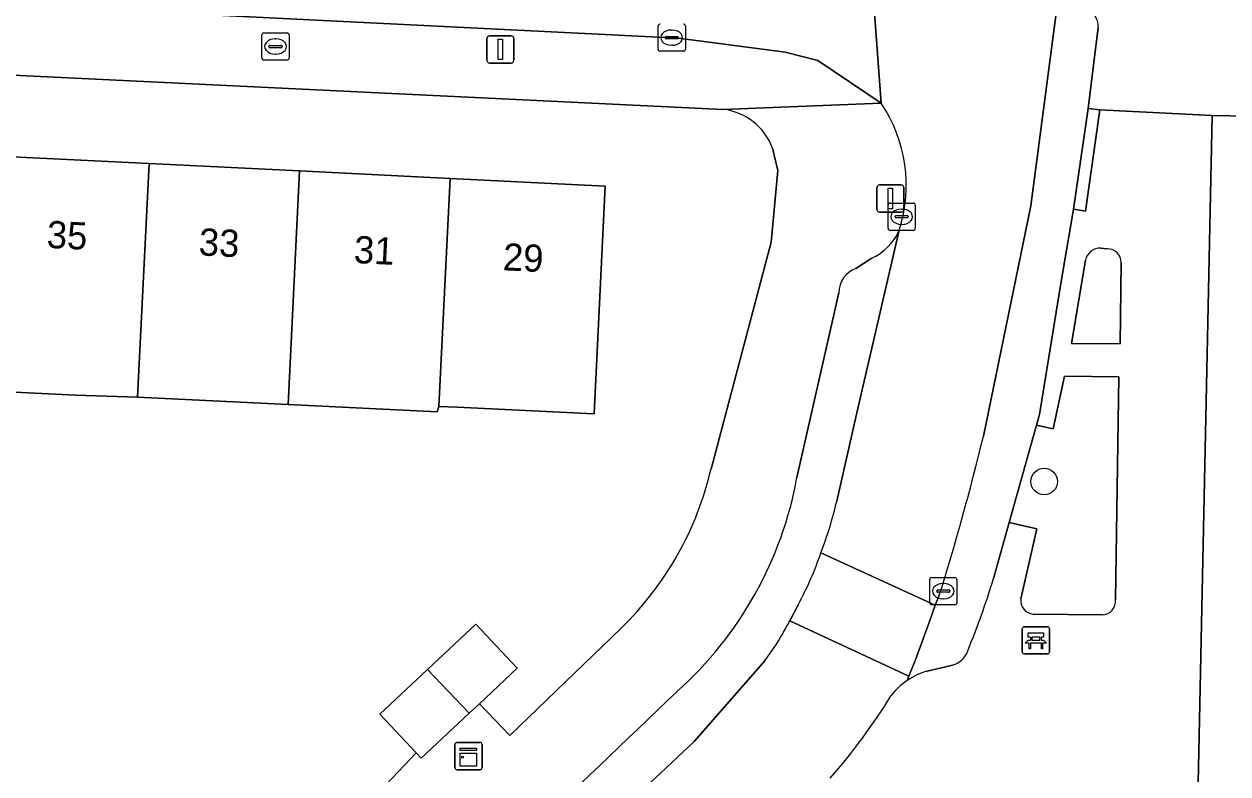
# Model space of a CAD drawing. Extents: x 163008 to 163854, y 382777 to 383982.
# Drawn here: x 163435.15 to 163479.41, y 383817.89 to 383845.47 of the extents above; entities that cross this region are included whole.
import ezdxf

# ---------------------------------------------------------------- set-up
doc = ezdxf.new("R2010")
doc.units = 0
for name, color, linetype in [('IMGEO_Bank', 7, 'Continuous'), ('IMGEO_Boom', 7, 'Continuous'), ('IMGEO_Brandkraan', 7, 'Continuous'), ('IMGEO_Erf', 7, 'Continuous'), ('IMGEO_Groenvoorziening', 7, 'Continuous'), ('IMGEO_Kast', 7, 'Continuous'), ('IMGEO_Kolk', 7, 'Continuous'), ('IMGEO_Lichtmast', 7, 'Continuous'), ('IMGEO_Pand', 7, 'Continuous'), ('IMGEO_Pand_nummerreeks', 7, 'Continuous'), ('IMGEO_Parkeervlak_open', 7, 'Continuous'), ('IMGEO_Rijbaan_lokaal_open', 7, 'Continuous'), ('IMGEO_Voetpad_open', 7, 'Continuous')]:
    doc.layers.add(name, color=color, linetype=linetype)

msp = doc.modelspace()

# ---------------------------------------------------------------- linework, layer by layer
at = {"layer": 'IMGEO_Bank'}
for p, q in [((163471.848, 383822.376), (163471.848, 383823.217)), ((163471.848, 383823.217), (163471.848, 383822.376)), ((163471.923, 383823.301), (163472.764, 383823.301)), ((163472.764, 383823.301), (163471.923, 383823.301)), ((163472.848, 383823.226), (163472.848, 383822.385)), ((163472.848, 383822.385), (163472.848, 383823.226)), ((163472.545, 383822.699), (163472.152, 383822.699)), ((163472.157, 383822.807), (163472.157, 383822.913)), ((163472.201, 383822.913), (163472.201, 383822.807)), ((163472.489, 383822.919), (163472.207, 383822.919)), ((163472.207, 383822.801), (163472.489, 383822.801)), ((163472.495, 383822.807), (163472.495, 383822.913)), ((163472.539, 383822.913), (163472.539, 383822.807)), ((163472.773, 383822.301), (163471.932, 383822.301)), ((163471.932, 383822.301), (163472.773, 383822.301))]:
    msp.add_line(p, q, dxfattribs=at)
for points in [[(163472.151, 383822.919), (163472.065, 383822.919), (163472.065, 383823.08), (163472.628, 383823.08), (163472.628, 383822.919), (163472.545, 383822.919)], [(163472.095, 383822.699), (163471.953, 383822.699), (163472.065, 383822.801), (163472.151, 383822.801)], [(163472.145, 383822.692), (163472.145, 383822.485), (163472.102, 383822.485), (163472.102, 383822.692)], [(163472.545, 383822.801), (163472.628, 383822.801), (163472.74, 383822.699), (163472.601, 383822.699)], [(163472.595, 383822.692), (163472.595, 383822.485), (163472.551, 383822.485), (163472.551, 383822.692)]]:
    msp.add_lwpolyline(points, dxfattribs=at)
for centre, radius, start, end in [((163471.926, 383823.223), 0.0779, 92.4484, 184.2845), ((163471.926, 383823.223), 0.0779, 92.4484, 184.2845), ((163472.77, 383823.223), 0.0779, 2.4484, 94.2845), ((163472.77, 383823.223), 0.0779, 2.4484, 94.2845), ((163472.095, 383822.692), 0.00671, 2.8957, 87.1043), ((163472.152, 383822.692), 0.00671, 92.8957, 177.1043), ((163472.15, 383822.912), 0.00671, 2.8957, 87.1043), ((163472.15, 383822.808), 0.00671, 272.8957, 357.1043), ((163472.207, 383822.912), 0.00671, 92.8957, 177.1043), ((163472.207, 383822.808), 0.00671, 182.8957, 267.1043), ((163472.489, 383822.912), 0.00671, 2.8957, 87.1043), ((163472.489, 383822.808), 0.00671, 272.8957, 357.1043), ((163472.546, 383822.912), 0.00671, 92.8957, 177.1043), ((163472.546, 383822.808), 0.00671, 182.8957, 267.1043), ((163472.544, 383822.692), 0.00671, 2.8957, 87.1043), ((163472.601, 383822.692), 0.00671, 92.8957, 177.1043), ((163471.926, 383822.379), 0.0779, 182.4484, 274.2845), ((163471.926, 383822.379), 0.0779, 182.4484, 274.2845), ((163472.77, 383822.379), 0.0779, 272.4484, 4.2845), ((163472.77, 383822.379), 0.0779, 272.4484, 4.2845)]:
    msp.add_arc(centre, radius, start, end, dxfattribs=at)
at = {"layer": 'IMGEO_Boom'}
msp.add_circle((163472.652, 383828.639), 0.489, dxfattribs=at)
at = {"layer": 'IMGEO_Brandkraan'}
for p, q in [((163443.972, 383845.141), (163444.824, 383845.141)), ((163443.897, 383844.215), (163443.897, 383845.067)), ((163444.199, 383844.684), (163444.597, 383844.684)), ((163444.385, 383844.921), (163444.41, 383844.921)), ((163444.898, 383845.067), (163444.898, 383844.215)), ((163444.156, 383844.635), (163444.156, 383844.647)), ((163444.594, 383844.598), (163444.196, 383844.598)), ((163444.408, 383844.361), (163444.383, 383844.361)), ((163444.64, 383844.647), (163444.64, 383844.635)), ((163444.824, 383844.141), (163443.972, 383844.141))]:
    msp.add_line(p, q, dxfattribs=at)
for points in [[(163443.972, 383845.141), (163444.824, 383845.141)], [(163443.897, 383844.215), (163443.897, 383845.067)], [(163444.898, 383845.067), (163444.898, 383844.215)], [(163444.824, 383844.141), (163443.972, 383844.141)]]:
    msp.add_lwpolyline(points, dxfattribs=at)
for centre, radius, start, end in [((163443.974, 383845.065), 0.0765, 91.552, 178.448), ((163443.974, 383845.065), 0.0765, 91.552, 178.448), ((163444.822, 383845.065), 0.0765, 1.552, 88.448), ((163444.822, 383845.065), 0.0765, 1.552, 88.448), ((163444.196, 383844.644), 0.0403, 85.8775, 175.7526), ((163444.601, 383844.646), 0.0386, 1.7309, 96.639), ((163444.193, 383844.634), 0.0366, 178.938, 274.7102), ((163444.597, 383844.641), 0.043, 264.8664, 352.4533), ((163443.974, 383844.217), 0.0765, 181.552, 268.448), ((163443.974, 383844.217), 0.0765, 181.552, 268.448), ((163444.822, 383844.217), 0.0765, 271.552, 358.448), ((163444.822, 383844.217), 0.0765, 271.552, 358.448)]:
    msp.add_arc(centre, radius, start, end, dxfattribs=at)
for centre, major_axis, ratio, start_param, end_param in [((163444.384, 383844.641), (-0.387, 0.002), 0.722429, 4.712389, 7.853982), ((163444.409, 383844.641), (-0.39, 0.002), 0.717154, 1.570796, 4.712389)]:
    msp.add_ellipse(centre, major_axis=major_axis, ratio=ratio, start_param=start_param, end_param=end_param, dxfattribs=at)
at = {"layer": 'IMGEO_Erf'}
for points in [[(163460.84, 383842.329), (163420.54, 383844.279)], [(163500, 383841.714), (163478.824, 383842.105), (163478.288, 383816.38), (163478.476, 383815.371), (163478.702, 383814.155), (163481.258, 383809.858)], [(163460.419, 383829.144), (163461.158, 383831.927), (163462.621, 383837.44), (163462.867, 383840.078), (163462.667, 383840.908)], [(163434.815, 383804.463), (163438.085, 383807.525), (163436.562, 383809.15), (163438.31, 383810.789), (163440.075, 383812.443), (163441.53, 383810.89), (163442.208, 383811.572), (163442.16, 383811.619), (163442.255, 383811.705), (163440.314, 383813.852), (163444.489, 383817.297), (163445.252, 383814.436), (163445.408, 383814.578), (163447.367, 383816.335), (163449.563, 383818.667), (163448.234, 383820.085), (163449.981, 383821.722), (163451.763, 383823.392)], [(163451.763, 383823.392), (163453.283, 383821.771), (163451.891, 383820.466), (163453.005, 383819.302), (163457.09, 383823.233)]]:
    msp.add_lwpolyline(points, dxfattribs=at)
msp.add_lwpolyline([(163444.861, 383831.471), (163439.329, 383831.742), (163437.062, 383831.816), (163433.795, 383831.975), (163428.264, 383832.245), (163428.104, 383829.006), (163425.854, 383829.116), (163426.012, 383832.355), (163422.581, 383832.522), (163422.738, 383836.165), (163422.983, 383841.158), (163428.689, 383840.878), (163434.22, 383840.606), (163439.752, 383840.334), (163445.283, 383840.063), (163450.814, 383839.791), (163456.519, 383839.511), (163456.108, 383831.125), (163451.08, 383831.373), (163450.402, 383831.406), (163450.335, 383831.202)], close=True, dxfattribs=at)
for centre, radius, start, end in [((163460.6, 383840.135), 2.207, 20.4994, 83.7507), ((163448.701, 383831.85), 12.026, 314.2295, 346.9952)]:
    msp.add_arc(centre, radius, start, end, dxfattribs=at)
at = {"layer": 'IMGEO_Groenvoorziening'}
for points in [[(163474.982, 383837.203), (163474.737, 383837.222)], [(163474.173, 383836.785), (163473.657, 383833.722), (163475.442, 383833.7), (163475.479, 383836.695)], [(163475.275, 383824.293), (163475.394, 383832.49), (163473.398, 383832.515), (163472.987, 383830.573), (163472.371, 383830.714)], [(163472.371, 383830.714), (163471.37, 383827.133), (163472.383, 383826.899), (163471.798, 383824.324)], [(163472.247, 383823.765), (163474.789, 383823.742)]]:
    msp.add_lwpolyline(points, dxfattribs=at)
for centre, radius, start, end in [((163474.709, 383836.675), 0.548, 87.1156, 168.423), ((163474.977, 383836.701), 0.502, 359.3153, 89.4305), ((163472.285, 383824.255), 0.492, 171.9661, 265.5781), ((163474.785, 383824.235), 0.493, 270.4107, 6.7626)]:
    msp.add_arc(centre, radius, start, end, dxfattribs=at)
at = {"layer": 'IMGEO_Kast'}
for p, q in [((163451.065, 383819.04), (163451.906, 383819.04)), ((163451.906, 383819.04), (163451.065, 383819.04)), ((163450.99, 383818.115), (163450.99, 383818.956)), ((163450.99, 383818.956), (163450.99, 383818.115)), ((163451.99, 383818.965), (163451.99, 383818.124)), ((163451.99, 383818.124), (163451.99, 383818.965)), ((163451.915, 383818.04), (163451.074, 383818.04)), ((163451.074, 383818.04), (163451.915, 383818.04))]:
    msp.add_line(p, q, dxfattribs=at)
for points in [[(163451.185, 383818.83), (163451.785, 383818.83), (163451.785, 383818.745), (163451.185, 383818.745), (163451.185, 383818.83)], [(163451.185, 383818.655), (163451.785, 383818.655), (163451.785, 383818.166), (163451.185, 383818.166), (163451.185, 383818.655)]]:
    msp.add_lwpolyline(points, dxfattribs=at)
msp.add_circle((163451.269, 383818.504), 0.0377, dxfattribs=at)
for centre, start, end in [((163451.068, 383818.962), 92.4484, 184.2845), ((163451.068, 383818.962), 92.4484, 184.2845), ((163451.912, 383818.962), 2.4484, 94.2845), ((163451.912, 383818.962), 2.4484, 94.2845), ((163451.068, 383818.118), 182.4484, 274.2845), ((163451.068, 383818.118), 182.4484, 274.2845), ((163451.912, 383818.118), 272.4484, 4.2845), ((163451.912, 383818.118), 272.4484, 4.2845)]:
    msp.add_arc(centre, 0.0779, start, end, dxfattribs=at)
at = {"layer": 'IMGEO_Kolk'}
for p, q in [((163458.462, 383844.541), (163458.462, 383845.393)), ((163458.95, 383845.247), (163458.975, 383845.247)), ((163459.463, 383845.393), (163459.463, 383844.541)), ((163458.721, 383844.961), (163458.721, 383844.973)), ((163459.159, 383844.924), (163458.761, 383844.924)), ((163458.764, 383845.01), (163459.162, 383845.01)), ((163458.973, 383844.687), (163458.948, 383844.687)), ((163459.205, 383844.973), (163459.205, 383844.961)), ((163459.389, 383844.467), (163458.537, 383844.467)), ((163466.915, 383837.954), (163466.915, 383838.806)), ((163466.99, 383838.88), (163467.842, 383838.88)), ((163467.403, 383838.66), (163467.428, 383838.66)), ((163467.916, 383838.806), (163467.916, 383837.954)), ((163467.174, 383838.374), (163467.174, 383838.386)), ((163467.612, 383838.337), (163467.214, 383838.337)), ((163467.217, 383838.423), (163467.615, 383838.423)), ((163467.426, 383838.1), (163467.401, 383838.1)), ((163467.658, 383838.386), (163467.658, 383838.374)), ((163467.842, 383837.88), (163466.99, 383837.88)), ((163468.445, 383824.183), (163468.445, 383825.035)), ((163468.52, 383825.109), (163469.372, 383825.109)), ((163468.933, 383824.889), (163468.958, 383824.889)), ((163469.446, 383825.035), (163469.446, 383824.183)), ((163468.704, 383824.603), (163468.704, 383824.615)), ((163469.142, 383824.566), (163468.744, 383824.566)), ((163468.747, 383824.652), (163469.145, 383824.652)), ((163468.956, 383824.329), (163468.931, 383824.329)), ((163469.188, 383824.615), (163469.188, 383824.603)), ((163469.372, 383824.109), (163468.52, 383824.109))]:
    msp.add_line(p, q, dxfattribs=at)
for points in [[(163458.462, 383844.541), (163458.462, 383845.393)], [(163459.463, 383845.393), (163459.463, 383844.541)], [(163459.389, 383844.467), (163458.537, 383844.467)], [(163466.915, 383837.954), (163466.915, 383838.806)], [(163466.99, 383838.88), (163467.842, 383838.88)], [(163467.916, 383838.806), (163467.916, 383837.954)], [(163467.842, 383837.88), (163466.99, 383837.88)], [(163468.445, 383824.183), (163468.445, 383825.035)], [(163468.52, 383825.109), (163469.372, 383825.109)], [(163469.446, 383825.035), (163469.446, 383824.183)], [(163469.372, 383824.109), (163468.52, 383824.109)]]:
    msp.add_lwpolyline(points, dxfattribs=at)
for centre, radius, start, end in [((163458.539, 383845.391), 0.0765, 91.552, 178.448), ((163458.539, 383845.391), 0.0765, 91.552, 178.448), ((163459.387, 383845.391), 0.0765, 1.552, 88.448), ((163459.387, 383845.391), 0.0765, 1.552, 88.448), ((163458.761, 383844.97), 0.0403, 85.8775, 175.7526), ((163458.758, 383844.96), 0.0366, 178.938, 274.7102), ((163459.162, 383844.967), 0.043, 264.8664, 352.4533), ((163459.166, 383844.972), 0.0386, 1.7309, 96.639), ((163458.539, 383844.543), 0.0765, 181.552, 268.448), ((163458.539, 383844.543), 0.0765, 181.552, 268.448), ((163459.387, 383844.543), 0.0765, 271.552, 358.448), ((163459.387, 383844.543), 0.0765, 271.552, 358.448), ((163466.992, 383838.804), 0.0765, 91.552, 178.448), ((163466.992, 383838.804), 0.0765, 91.552, 178.448), ((163467.84, 383838.804), 0.0765, 1.552, 88.448), ((163467.84, 383838.804), 0.0765, 1.552, 88.448), ((163467.214, 383838.383), 0.0403, 85.8775, 175.7526), ((163467.211, 383838.373), 0.0366, 178.938, 274.7102), ((163467.615, 383838.38), 0.043, 264.8664, 352.4533), ((163467.619, 383838.385), 0.0386, 1.7309, 96.639), ((163466.992, 383837.956), 0.0765, 181.552, 268.448), ((163466.992, 383837.956), 0.0765, 181.552, 268.448), ((163467.84, 383837.956), 0.0765, 271.552, 358.448), ((163467.84, 383837.956), 0.0765, 271.552, 358.448), ((163468.522, 383825.033), 0.0765, 91.552, 178.448), ((163468.522, 383825.033), 0.0765, 91.552, 178.448), ((163469.37, 383825.033), 0.0765, 1.552, 88.448), ((163469.37, 383825.033), 0.0765, 1.552, 88.448), ((163468.744, 383824.612), 0.0403, 85.8775, 175.7526), ((163468.741, 383824.602), 0.0366, 178.938, 274.7102), ((163469.145, 383824.609), 0.043, 264.8664, 352.4533), ((163469.149, 383824.614), 0.0386, 1.7309, 96.639), ((163468.522, 383824.185), 0.0765, 181.552, 268.448), ((163468.522, 383824.185), 0.0765, 181.552, 268.448), ((163469.37, 383824.185), 0.0765, 271.552, 358.448), ((163469.37, 383824.185), 0.0765, 271.552, 358.448)]:
    msp.add_arc(centre, radius, start, end, dxfattribs=at)
for centre, major_axis, ratio, start_param, end_param in [((163458.949, 383844.967), (-0.387, 0.002), 0.722429, 4.712389, 7.853982), ((163458.974, 383844.967), (-0.39, 0.002), 0.717154, 1.570796, 4.712389), ((163467.402, 383838.38), (-0.387, 0.002), 0.722429, 4.712389, 7.853982), ((163467.427, 383838.38), (-0.39, 0.002), 0.717154, 1.570796, 4.712389), ((163468.932, 383824.609), (-0.387, 0.002), 0.722429, 4.712389, 7.853982), ((163468.957, 383824.609), (-0.39, 0.002), 0.717154, 1.570796, 4.712389)]:
    msp.add_ellipse(centre, major_axis=major_axis, ratio=ratio, start_param=start_param, end_param=end_param, dxfattribs=at)
at = {"layer": 'IMGEO_Lichtmast'}
for p, q in [((163452.168, 383844.134), (163452.168, 383844.934)), ((163452.168, 383844.934), (163452.168, 383844.134)), ((163452.268, 383845.034), (163453.058, 383845.034)), ((163453.058, 383845.034), (163452.268, 383845.034)), ((163453.158, 383844.934), (163453.158, 383844.134)), ((163453.158, 383844.134), (163453.158, 383844.934)), ((163453.058, 383844.034), (163452.268, 383844.034)), ((163452.268, 383844.034), (163453.058, 383844.034)), ((163466.504, 383838.651), (163466.504, 383839.451)), ((163466.504, 383839.451), (163466.504, 383838.651)), ((163466.604, 383839.551), (163467.394, 383839.551)), ((163467.394, 383839.551), (163466.604, 383839.551)), ((163467.494, 383839.451), (163467.494, 383838.651)), ((163467.494, 383838.651), (163467.494, 383839.451)), ((163467.394, 383838.551), (163466.604, 383838.551)), ((163466.604, 383838.551), (163467.394, 383838.551))]:
    msp.add_line(p, q, dxfattribs=at)
for points in [[(163452.588, 383844.909), (163452.738, 383844.909), (163452.738, 383844.159), (163452.588, 383844.159), (163452.588, 383844.909)], [(163466.924, 383839.426), (163467.074, 383839.426), (163467.074, 383838.676), (163466.924, 383838.676), (163466.924, 383839.426)]]:
    msp.add_lwpolyline(points, dxfattribs=at)
for centre, start, end in [((163452.268, 383844.934), 90, 180), ((163452.268, 383844.934), 90, 180), ((163453.058, 383844.934), 0, 90), ((163453.058, 383844.934), 360, 90), ((163452.268, 383844.134), 180, 270), ((163452.268, 383844.134), 180, 270), ((163453.058, 383844.134), 270, 0), ((163453.058, 383844.134), 270, 0), ((163466.604, 383839.451), 90, 180), ((163466.604, 383839.451), 90, 180), ((163467.394, 383839.451), 0, 90), ((163467.394, 383839.451), 360, 90), ((163466.604, 383838.651), 180, 270), ((163466.604, 383838.651), 180, 270), ((163467.394, 383838.651), 270, 0), ((163467.394, 383838.651), 270, 0)]:
    msp.add_arc(centre, 0.1, start, end, dxfattribs=at)
at = {"layer": 'IMGEO_Pand'}
for points in [[(163439.752, 383840.334), (163434.22, 383840.606), (163433.795, 383831.975), (163437.062, 383831.816), (163439.329, 383831.742)], [(163445.283, 383840.063), (163439.752, 383840.334), (163439.329, 383831.742), (163444.861, 383831.471)], [(163445.283, 383840.063), (163444.861, 383831.471), (163450.335, 383831.202), (163450.402, 383831.406), (163450.814, 383839.791)], [(163450.402, 383831.406), (163451.08, 383831.373), (163456.108, 383831.125), (163456.519, 383839.511), (163450.814, 383839.791)], [(163453.283, 383821.771), (163451.763, 383823.392), (163449.981, 383821.722), (163451.52, 383820.118), (163451.891, 383820.466)], [(163451.52, 383820.118), (163449.981, 383821.722), (163448.234, 383820.085), (163449.563, 383818.667), (163449.754, 383818.463)]]:
    msp.add_lwpolyline(points, close=True, dxfattribs=at)
at = {"layer": 'IMGEO_Parkeervlak_open'}
for points in [[(163474.498, 383845.807), (163474.249, 383846.053), (163473.854, 383846.357), (163473.476, 383846.794), (163473.278, 383847.279), (163472.163, 383838.783), (163470.419, 383830.312)], [(163473.264, 383835.919), (163473.737, 383838.661), (163474.272, 383842.366), (163474.581, 383844.852), (163474.637, 383845.33)], [(163465.028, 383827.922), (163465.729, 383831.008), (163467.328, 383837.885)], [(163466.298, 383836.85), (163465.735, 383836.475)], [(163470.793, 383825.069), (163471.37, 383827.133), (163472.371, 383830.714), (163472.48, 383831.105), (163473.264, 383835.919)], [(163465.103, 383835.581), (163463.567, 383828.795)], [(163468.784, 383824.42), (163468.652, 383824.092), (163468.435, 383823.492), (163467.923, 383822.078), (163467.916, 383822.059), (163467.683, 383821.485), (163467.618, 383821.324)], [(163463.302, 383823.52), (163463.609, 383824.11)], [(163426.755, 383789.511), (163440.212, 383800.888), (163447.677, 383807.69), (163459.784, 383819.079), (163462.387, 383822.049)], [(163468.309, 383821.652), (163469.288, 383821.885)]]:
    msp.add_lwpolyline(points, dxfattribs=at)
for centre, radius, start, end in [((163473.917, 383845.379), 0.722, 356.1104, 36.3823), ((163465.481, 383838.693), 2.016, 293.9095, 336.368), ((163466.053, 383835.58), 0.95, 109.5371, 179.9473), ((163384.581, 383850.959), 88.286, 342.5064, 346.47547), ((163449.889, 383831.279), 13.901, 311.7723, 349.7083), ((163451.259, 383831.102), 14.132, 338.9225, 346.9949), ((163453.046, 383829.871), 12.032, 331.3908, 341.3315), ((163438.286, 383835.177), 34.042, 337.9759, 342.7274), ((163433.753, 383839.181), 33.442, 331.1386, 332.0754), ((163454.63, 383827.893), 9.711, 323.0068, 330.0147), ((163469.045, 383822.699), 0.849, 286.6237, 340.1999), ((163469.013, 383819.277), 2.477, 106.5111, 124.2738), ((162869.686, 384433.644), 850.241, 311.769146, 313.891131)]:
    msp.add_arc(centre, radius, start, end, dxfattribs=at)
at = {"layer": 'IMGEO_Rijbaan_lokaal_open'}
msp.add_lwpolyline([(163421.528, 383851.393), (163421.199, 383851.409), (163419.997, 383851.468), (163396.524, 383852.625), (163396.301, 383848.031), (163416.105, 383847.074), (163419.532, 383846.913), (163420.344, 383846.876), (163423.72, 383846.722), (163459.217, 383844.944), (163463.133, 383844.438), (163464.328, 383844.132), (163466.663, 383842.553), (163466.171, 383849.192), (163462.672, 383849.364)], close=True, dxfattribs=at)
for points in [[(163472.163, 383838.783), (163473.278, 383847.279), (163473.65, 383848.823), (163466.171, 383849.192), (163466.663, 383842.553)], [(163470.419, 383830.312), (163472.163, 383838.783)], [(163467.328, 383837.885), (163465.729, 383831.008), (163465.028, 383827.922)], [(163463.609, 383824.11), (163463.302, 383823.52), (163467.683, 383821.485), (163467.916, 383822.059), (163467.923, 383822.078), (163468.435, 383823.492), (163468.652, 383824.092), (163464.445, 383826.02)], [(163464.445, 383826.02), (163468.652, 383824.092), (163468.784, 383824.42)], [(163467.618, 383821.324), (163467.683, 383821.485), (163463.302, 383823.52)], [(163462.387, 383822.049), (163459.784, 383819.079), (163447.677, 383807.69), (163440.212, 383800.888), (163426.755, 383789.511), (163414.038, 383779.443), (163410.126, 383776.685), (163409.179, 383776.11), (163411.616, 383772.295)]]:
    msp.add_lwpolyline(points, dxfattribs=at)
for centre, radius, start, end in [((163462.135, 383839.527), 5.447, 342.4587, 33.7568), ((163384.581, 383850.959), 88.286, 342.5064, 346.47547), ((163451.259, 383831.102), 14.132, 338.9225, 346.9949), ((163453.046, 383829.871), 12.032, 331.3908, 341.3315), ((163433.753, 383839.181), 33.442, 331.1386, 332.0754), ((163454.63, 383827.893), 9.711, 323.0068, 330.0147), ((163469.034, 383819.246), 2.515, 124.2659, 142.7192), ((163447.137, 383833.113), 23.414, 318.9307, 328.1849)]:
    msp.add_arc(centre, radius, start, end, dxfattribs=at)
at = {"layer": 'IMGEO_Voetpad_open'}
for points in [[(163331.513, 383847.239), (163335.843, 383846.522), (163337.56, 383848.294), (163357.989, 383847.305), (163359.361, 383847.239), (163419.559, 383844.326), (163420.54, 383844.279), (163460.84, 383842.329), (163466.663, 383842.553), (163464.328, 383844.132), (163463.133, 383844.438), (163459.217, 383844.944), (163423.72, 383846.722), (163420.344, 383846.876), (163419.532, 383846.913), (163416.105, 383847.074), (163396.301, 383848.031)], [(163474.637, 383845.33), (163474.581, 383844.852), (163474.272, 383842.366), (163474.705, 383842.309), (163478.824, 383842.105), (163500, 383841.714)], [(163466.663, 383842.553), (163460.84, 383842.329)], [(163455.841, 383800.501), (163461.5, 383803.867), (163462.545, 383804.544), (163468.053, 383807.82), (163473.34, 383810.965), (163478.702, 383814.155), (163478.476, 383815.371), (163478.288, 383816.38), (163478.824, 383842.105), (163474.705, 383842.309), (163474.171, 383838.586), (163473.737, 383838.661), (163473.264, 383835.919), (163472.48, 383831.105), (163472.371, 383830.714), (163472.987, 383830.573), (163473.398, 383832.515), (163475.394, 383832.49), (163475.275, 383824.293)], [(163462.667, 383840.908), (163462.867, 383840.078), (163462.621, 383837.44), (163461.158, 383831.927), (163460.419, 383829.144)], [(163474.737, 383837.222), (163474.982, 383837.203)], [(163465.735, 383836.475), (163466.298, 383836.85)], [(163475.479, 383836.695), (163475.442, 383833.7), (163473.657, 383833.722), (163474.173, 383836.785)], [(163463.567, 383828.795), (163465.103, 383835.581)], [(163471.798, 383824.324), (163472.383, 383826.899), (163471.37, 383827.133), (163470.793, 383825.069)], [(163474.789, 383823.742), (163472.247, 383823.765)], [(163457.09, 383823.233), (163453.005, 383819.302), (163451.891, 383820.466), (163451.52, 383820.118), (163449.754, 383818.463), (163449.563, 383818.667), (163447.367, 383816.335), (163445.408, 383814.578), (163445.252, 383814.436), (163442.255, 383811.705), (163442.16, 383811.619), (163442.208, 383811.572), (163441.53, 383810.89), (163441.598, 383810.818), (163439.842, 383809.172), (163438.085, 383807.525), (163434.815, 383804.463), (163435.848, 383803.36), (163434.783, 383802.404), (163434.654, 383802.288), (163426.183, 383795.121), (163417.686, 383788.196), (163408.658, 383781.229), (163402.507, 383777.454)], [(163469.288, 383821.885), (163468.309, 383821.652)]]:
    msp.add_lwpolyline(points, dxfattribs=at)
msp.add_lwpolyline([(163474.272, 383842.366), (163473.737, 383838.661), (163474.171, 383838.586), (163474.705, 383842.309)], close=True, dxfattribs=at)
for centre, radius, start, end in [((163473.917, 383845.379), 0.722, 356.1104, 36.3823), ((163462.135, 383839.527), 5.447, 342.4587, 33.7568), ((163460.6, 383840.135), 2.207, 20.4994, 83.7507), ((163465.481, 383838.693), 2.016, 293.9095, 336.368), ((163474.709, 383836.675), 0.548, 87.1156, 168.423), ((163474.977, 383836.701), 0.502, 359.3153, 89.4305), ((163466.053, 383835.58), 0.95, 109.5371, 179.9473), ((163448.701, 383831.85), 12.026, 314.2295, 346.9952), ((163449.889, 383831.279), 13.901, 311.7723, 349.7083), ((163438.286, 383835.177), 34.042, 337.9759, 342.7274), ((163472.285, 383824.255), 0.492, 171.9661, 265.5781), ((163474.785, 383824.235), 0.493, 270.4107, 6.7626), ((163469.045, 383822.699), 0.849, 286.6237, 340.1999), ((163469.034, 383819.246), 2.515, 124.2659, 142.7192), ((163469.013, 383819.277), 2.477, 106.5111, 124.2738), ((162869.686, 384433.644), 850.241, 311.769146, 313.891131), ((163447.137, 383833.113), 23.414, 318.9307, 328.1849)]:
    msp.add_arc(centre, radius, start, end, dxfattribs=at)

# ---------------------------------------------------------------- texts
at = {"layer": 'IMGEO_Pand_nummerreeks'}
for s, rotation, p in [('35', 357.1868, (163435.97, 383837.237)), ('33', 357.1884, (163441.559, 383836.962)), ('31', 357.1884, (163447.262, 383836.681)), ('29', 357.1884, (163452.738, 383836.413))]:
    msp.add_text(s, height=1, rotation=rotation, dxfattribs=at).set_placement(p)

doc.saveas('drawing.dxf')
